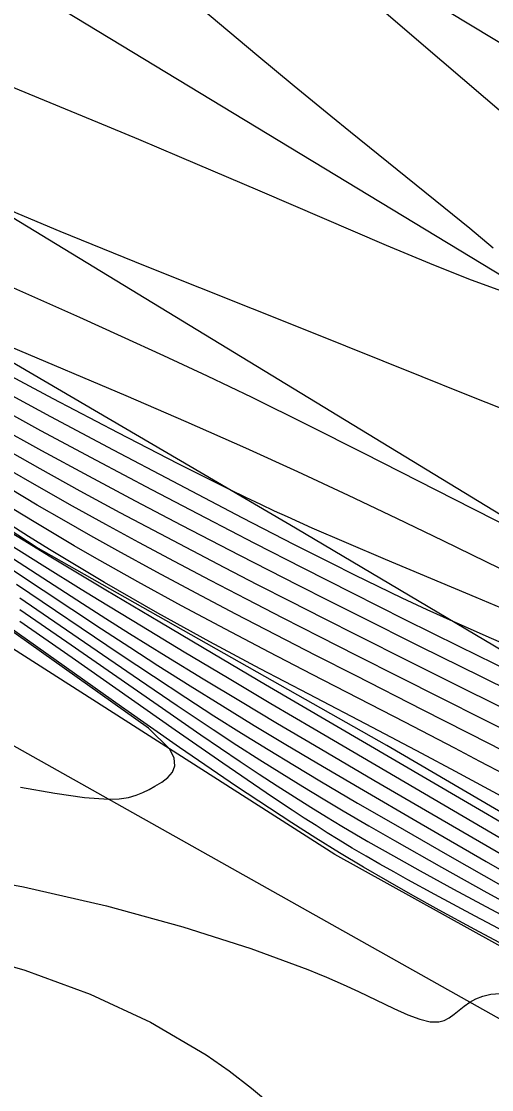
# Model space of a CAD drawing. Extents: x 2356077 to 2359823, y 225951 to 227822.
# Drawn here: x 2356428.9 to 2356454.6, y 227359.5 to 227417.9 of the extents above; entities that cross this region are included whole.
import ezdxf

# ---------------------------------------------------------------- set-up
doc = ezdxf.new("R2010")
doc.units = 0
for name, color, linetype in [('DTM Contours Major', 7, 'Continuous'), ('DTM Contours Minor', 7, 'Continuous'), ('Exist DTM Breakline', 7, 'Continuous'), ('Exist DTM Crownline', 7, 'Continuous'), ('Exist Roads EOP', 7, 'Continuous'), ('PH Exist DTM Breakline', 7, 'Continuous')]:
    doc.layers.add(name, color=color, linetype=linetype)

msp = doc.modelspace()

# ---------------------------------------------------------------- linework, layer by layer
at = {"layer": 'DTM Contours Major'}
for points in [[(2356454.695, 227405.527), (2356453.411, 227406.602), (2356452.006, 227407.746), (2356446.885, 227411.872), (2356445.82, 227412.737), (2356443.806, 227414.389), (2356441.769, 227416.078), (2356439.721, 227417.792), (2356437.675, 227419.517)], [(2356417.857, 227418.573), (2356421.033, 227417.308), (2356424.132, 227416.066), (2356427.163, 227414.841), (2356430.133, 227413.627), (2356433.053, 227412.42), (2356435.297, 227411.481), (2356437.522, 227410.541), (2356441.939, 227408.658), (2356448.838, 227405.697), (2356451.209, 227404.7), (2356453.341, 227403.845), (2356455.106, 227403.205)], [(2356427.076, 227398.173), (2356430.49, 227396.324), (2356433.901, 227394.505), (2356437.17, 227392.782), (2356440.945, 227390.811), (2356443.815, 227389.329), (2356445.81, 227388.316), (2356447.105, 227387.67), (2356448.395, 227387.04), (2356449.705, 227386.413), (2356451.062, 227385.781), (2356452.492, 227385.131), (2356454.591, 227384.202), (2356456.817, 227383.239)], [(2356456.293, 227377.495), (2356454.498, 227378.421), (2356450.86, 227380.277), (2356447.157, 227382.157), (2356444.988, 227383.264), (2356442.807, 227384.386), (2356440.624, 227385.52), (2356438.449, 227386.666), (2356436.291, 227387.821), (2356434.16, 227388.983), (2356432.686, 227389.802), (2356431.22, 227390.633), (2356429.751, 227391.484), (2356428.269, 227392.364)], [(2356426.881, 227389.548), (2356432.229, 227386.106), (2356433.516, 227385.285), (2356434.805, 227384.469), (2356436.808, 227383.223), (2356438.832, 227381.983), (2356440.867, 227380.755), (2356442.9, 227379.542), (2356444.919, 227378.349), (2356448.17, 227376.445), (2356457.12, 227371.24)], [(2356461.133, 227365.083), (2356453.705, 227369.014), (2356451.497, 227370.195), (2356450.027, 227370.995), (2356449.255, 227371.423), (2356448.499, 227371.85), (2356447.748, 227372.283), (2356446.991, 227372.731), (2356446.217, 227373.2), (2356445.62, 227373.57), (2356445.005, 227373.958), (2356444.366, 227374.369), (2356443.7, 227374.803), (2356443.002, 227375.264), (2356442.27, 227375.755), (2356439.913, 227377.365), (2356437.305, 227379.179), (2356431.67, 227383.13), (2356428.81, 227385.124)], [(2356370.89, 227357.513), (2356375.686, 227362.544), (2356381.185, 227366.412), (2356386.749, 227368.782), (2356392.659, 227370.133), (2356398.763, 227370.647), (2356404.906, 227370.505), (2356410.935, 227369.889), (2356416.696, 227368.98), (2356421.099, 227368.126), (2356425.224, 227367.161), (2356429.073, 227366.046), (2356432.651, 227364.743), (2356435.958, 227363.216), (2356438.996, 227361.425), (2356440.252, 227360.545), (2356441.475, 227359.605), (2356442.684, 227358.605)]]:
    msp.add_lwpolyline(points, dxfattribs=at)
at = {"layer": 'DTM Contours Minor'}
for points in [[(2356340.614, 227440.609), (2356351.814, 227434.262), (2356366.394, 227425.97), (2356373.499, 227421.932), (2356380.822, 227417.75), (2356390.158, 227412.41), (2356396.627, 227408.72), (2356399.43, 227407.108), (2356401.672, 227405.799), (2356403.131, 227404.933), (2356404.79, 227403.933), (2356406.731, 227402.746), (2356410.02, 227400.711), (2356415.394, 227397.365), (2356424.258, 227391.826), (2356430.164, 227388.129), (2356432.151, 227386.893), (2356433.145, 227386.28), (2356435.451, 227384.871), (2356437.793, 227383.458), (2356440.158, 227382.046), (2356442.533, 227380.639), (2356444.906, 227379.243), (2356458.039, 227371.565)], [(2356342.833, 227439.993), (2356349.897, 227435.991), (2356354.874, 227433.157), (2356368.456, 227425.397), (2356376.116, 227421.024), (2356387.505, 227414.494), (2356395.201, 227410.084), (2356398.515, 227408.185), (2356401.025, 227406.73), (2356402.504, 227405.858), (2356404.02, 227404.95), (2356406.221, 227403.608), (2356408.781, 227402.03), (2356417.829, 227396.421), (2356421.266, 227394.298), (2356424.761, 227392.15), (2356428.984, 227389.574), (2356430.495, 227388.66), (2356433.503, 227386.852), (2356436.46, 227385.091), (2356439.373, 227383.369), (2356442.247, 227381.679), (2356453.08, 227375.348), (2356456.004, 227373.635)], [(2356400.915, 227420.35), (2356407.501, 227417.257), (2356411.857, 227415.198), (2356418.136, 227412.211), (2356420.189, 227411.243), (2356422.247, 227410.284), (2356424.32, 227409.339), (2356426.416, 227408.407), (2356428.693, 227407.426), (2356430.999, 227406.461), (2356433.324, 227405.507), (2356435.662, 227404.564), (2356444.482, 227401.036), (2356450.79, 227398.506), (2356452.957, 227397.641), (2356455.634, 227396.578)], [(2356396.171, 227418.567), (2356398.129, 227417.464), (2356400.16, 227416.367), (2356402.449, 227415.194), (2356404.821, 227414.032), (2356407.252, 227412.883), (2356409.716, 227411.748), (2356412.188, 227410.628), (2356423.299, 227405.642), (2356427.611, 227403.722), (2356432.062, 227401.747), (2356434.342, 227400.724), (2356436.669, 227399.663), (2356439.051, 227398.552), (2356441.496, 227397.382), (2356444.546, 227395.876), (2356447.624, 227394.321), (2356453.561, 227391.29), (2356456.269, 227389.926)], [(2356457.801, 227410.698), (2356451.879, 227415.757), (2356448.589, 227418.584)], [(2356428.315, 227400.132), (2356434.594, 227397.469), (2356437.88, 227396.057), (2356441.146, 227394.619), (2356443.999, 227393.32), (2356446.756, 227392.032), (2356449.406, 227390.767), (2356451.94, 227389.541), (2356456.617, 227387.266)], [(2356426.989, 227399.248), (2356430.611, 227397.314), (2356434.167, 227395.448), (2356437.451, 227393.758), (2356440.258, 227392.351), (2356441.152, 227391.916), (2356441.966, 227391.526), (2356442.719, 227391.173), (2356443.428, 227390.848), (2356444.783, 227390.244), (2356446.66, 227389.432), (2356448.786, 227388.532), (2356453.748, 227386.447), (2356456.527, 227385.273)], [(2356455.74, 227382.324), (2356452.831, 227383.753), (2356449.89, 227385.215), (2356447.005, 227386.663), (2356444.308, 227388.03), (2356441.666, 227389.383), (2356438.995, 227390.764), (2356436.028, 227392.31), (2356432.994, 227393.911), (2356429.955, 227395.54), (2356426.972, 227397.174)], [(2356457.415, 227380.437), (2356454.066, 227382.084), (2356450.692, 227383.753), (2356447.419, 227385.385), (2356445.71, 227386.244), (2356444.055, 227387.082), (2356440.846, 227388.722), (2356437.671, 227390.367), (2356435.133, 227391.696), (2356432.571, 227393.057), (2356430.015, 227394.44), (2356427.496, 227395.837)], [(2356460.933, 227377.558), (2356452.872, 227381.552), (2356450.066, 227382.947), (2356447.313, 227384.325), (2356445.435, 227385.273), (2356443.602, 227386.205), (2356441.803, 227387.128), (2356440.023, 227388.049), (2356438.251, 227388.974), (2356436.473, 227389.91), (2356434.301, 227391.066), (2356432.11, 227392.249), (2356429.912, 227393.461), (2356427.713, 227394.705)], [(2356456.454, 227378.613), (2356449.566, 227382.07), (2356447.255, 227383.235), (2356445.215, 227384.27), (2356443.201, 227385.301), (2356441.208, 227386.33), (2356439.233, 227387.36), (2356437.272, 227388.395), (2356435.321, 227389.438), (2356433.5, 227390.424), (2356431.68, 227391.427), (2356429.854, 227392.455), (2356428.019, 227393.516)], [(2356455.365, 227376.727), (2356453.973, 227377.469), (2356452.599, 227378.193), (2356449.865, 227379.614), (2356444.793, 227382.225), (2356442.443, 227383.442), (2356440.056, 227384.694), (2356437.652, 227385.977), (2356435.253, 227387.288), (2356432.881, 227388.624), (2356431.783, 227389.258), (2356430.689, 227389.902), (2356429.591, 227390.561), (2356428.483, 227391.24)], [(2356455.364, 227375.432), (2356452.627, 227376.916), (2356450.791, 227377.897), (2356448.092, 227379.321), (2356444.613, 227381.137), (2356441.948, 227382.537), (2356439.193, 227384.013), (2356436.353, 227385.579), (2356433.432, 227387.253), (2356430.433, 227389.051), (2356429.279, 227389.767), (2356428.112, 227390.505)], [(2356428.45, 227387.898), (2356433.264, 227384.72), (2356434.815, 227383.705), (2356436.354, 227382.711), (2356438.123, 227381.591), (2356439.881, 227380.498), (2356441.625, 227379.433), (2356443.347, 227378.396), (2356445.042, 227377.389), (2356447.38, 227376.017), (2356450.756, 227374.06), (2356454.32, 227372.002), (2356458.074, 227369.85)], [(2356428.624, 227387.151), (2356434.3, 227383.328), (2356436.11, 227382.12), (2356437.875, 227380.96), (2356439.417, 227379.967), (2356440.921, 227379.018), (2356442.389, 227378.109), (2356443.82, 227377.238), (2356445.217, 227376.402), (2356447.275, 227375.191), (2356449.347, 227373.993), (2356452.196, 227372.362), (2356455.245, 227370.629)], [(2356428.797, 227386.409), (2356431.017, 227384.893), (2356435.347, 227381.926), (2356437.411, 227380.525), (2356439.377, 227379.212), (2356440.679, 227378.36), (2356441.927, 227377.56), (2356443.128, 227376.804), (2356444.285, 227376.09), (2356445.405, 227375.412), (2356446.493, 227374.765), (2356447.897, 227373.945), (2356449.292, 227373.145), (2356451.878, 227371.685), (2356454.348, 227370.307), (2356457.059, 227368.815)], [(2356428.805, 227385.764), (2356431.367, 227383.998), (2356436.362, 227380.534), (2356438.697, 227378.928), (2356440.858, 227377.467), (2356441.898, 227376.777), (2356442.884, 227376.134), (2356443.823, 227375.532), (2356444.72, 227374.968), (2356445.583, 227374.437), (2356446.418, 227373.933), (2356447.134, 227373.508), (2356447.841, 227373.096), (2356449.249, 227372.295), (2356450.695, 227371.491), (2356452.534, 227370.484), (2356454.561, 227369.39), (2356456.835, 227368.176)], [(2356428.846, 227376.061), (2356430.713, 227375.726), (2356432.333, 227375.49), (2356433.653, 227375.398), (2356434.241, 227375.423), (2356434.739, 227375.498), (2356435.164, 227375.612), (2356435.535, 227375.758), (2356435.87, 227375.926), (2356436.187, 227376.107), (2356436.563, 227376.337), (2356436.899, 227376.589), (2356437.153, 227376.879), (2356437.282, 227377.223), (2356437.247, 227377.637), (2356437.005, 227378.136), (2356435.834, 227379.275), (2356427.325, 227385.316)], [(2356458.033, 227365.959), (2356453.685, 227368.276), (2356451.735, 227369.337), (2356450.297, 227370.136), (2356448.926, 227370.914), (2356447.599, 227371.687), (2356446.297, 227372.466), (2356444.998, 227373.267), (2356443.681, 227374.101), (2356440.661, 227376.09), (2356437.53, 227378.232), (2356434.362, 227380.451), (2356428.223, 227384.809)], [(2356424.231, 227371.475), (2356429.008, 227370.601), (2356433.543, 227369.563), (2356437.723, 227368.423), (2356441.433, 227367.245), (2356444.559, 227366.09), (2356445.078, 227365.878), (2356445.574, 227365.67), (2356446.496, 227365.266), (2356447.333, 227364.882), (2356449.257, 227363.965), (2356450.028, 227363.617), (2356450.687, 227363.366), (2356451.248, 227363.229), (2356451.723, 227363.223), (2356452.022, 227363.306), (2356452.296, 227363.45), (2356452.559, 227363.638), (2356453.108, 227364.079), (2356453.422, 227364.297), (2356453.752, 227364.479), (2356454.131, 227364.628), (2356454.567, 227364.733), (2356455.07, 227364.78)]]:
    msp.add_lwpolyline(points, dxfattribs=at)
at = {"layer": 'Exist DTM Breakline'}
msp.add_lwpolyline([(2356395.613, 227396.758), (2356486.533, 227345.705)], dxfattribs=at)
at = {"layer": 'Exist DTM Crownline'}
msp.add_lwpolyline([(2357542.756, 226741.609), (2357459.889, 226792.427), (2357374.177, 226844.74), (2357291.426, 226895.083), (2357208.118, 226946.275), (2357125.882, 226996.539), (2357045.017, 227045.595), (2356966.337, 227093.498), (2356883.413, 227143.712), (2356799.704, 227194.618), (2356722.637, 227241.528), (2356636.765, 227293.74), (2356553.053, 227344.465), (2356470.397, 227394.758), (2356383.201, 227447.638), (2356299.889, 227498.478), (2356223.248, 227545.375)], dxfattribs=at)
at = {"layer": 'Exist Roads EOP'}
for points in [[(2357548.158, 226751.097), (2357465.654, 226801.744), (2357379.741, 226854.27), (2357296.317, 226905.048), (2357214.489, 226955.136), (2357131.706, 227005.719), (2357050.471, 227054.837), (2356971.347, 227103.361), (2356888.766, 227153.021), (2356805.008, 227204.071), (2356729.232, 227250.322), (2356641.873, 227303.321), (2356558.204, 227353.943), (2356475.441, 227404.348), (2356389.192, 227456.864), (2356305.906, 227507.596), (2356229.771, 227554.142)], [(2357548.158, 226751.097), (2357551.518, 226748.955), (2357539.932, 226730.044), (2357536.732, 226732.588), (2357457.094, 226780.918), (2357368.575, 226834.971), (2357285.95, 226885.112), (2357202.56, 226936.462), (2357119.743, 226986.718), (2357040.047, 227034.838), (2356959.55, 227083.993), (2356876.77, 227134.388), (2356794.33, 227184.148), (2356716.529, 227232.438), (2356632.17, 227283.448), (2356547.589, 227334.799), (2356465.16, 227384.805), (2356376.528, 227438.798), (2356293.908, 227488.913), (2356217.843, 227535.566)]]:
    msp.add_lwpolyline(points, dxfattribs=at)
at = {"layer": 'PH Exist DTM Breakline'}
for points in [[(2356355.835, 227442.663), (2356385.919, 227425.194), (2356415.811, 227406.666), (2356443.878, 227390.232), (2356473.404, 227372.748), (2356501.523, 227355.674), (2356528.621, 227339.213), (2356543.022, 227329.128), (2356552.137, 227319.323), (2356555.467, 227312.405), (2356554.394, 227306.239), (2356549.197, 227297.848)], [(2356547.307, 227306.571), (2356542.97, 227311.331), (2356530.826, 227318.158), (2356509.361, 227333.838), (2356477.162, 227355.128), (2356446.028, 227372.373), (2356422.419, 227387.452), (2356398.28, 227401.994), (2356373.932, 227416.38), (2356353.156, 227428.562)], [(2356550.383, 227312.732), (2356539.292, 227320.934), (2356527.778, 227329.701), (2356512.485, 227339.892), (2356493.823, 227351.428), (2356470.72, 227365.56), (2356448.885, 227378.338), (2356429.689, 227389.183), (2356404.633, 227405.564)]]:
    msp.add_lwpolyline(points, dxfattribs=at)

doc.saveas('drawing.dxf')
